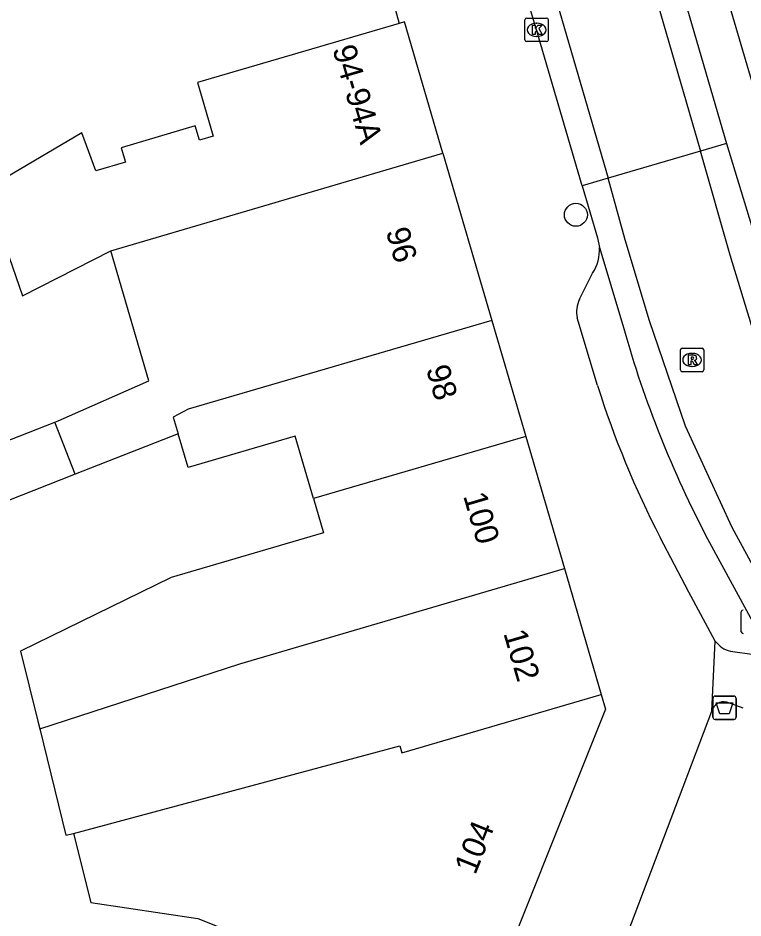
# Model space of a CAD drawing. Extents: x 159265 to 160143, y 383413 to 384319.
# Drawn here: x 159613.82 to 159644.75, y 383911.26 to 383949.64 of the extents above; entities that cross this region are included whole.
import ezdxf

# ---------------------------------------------------------------- set-up
doc = ezdxf.new("R2010")
doc.units = 0
for name, color, linetype in [('IMGEO_Afvalbak', 7, 'Continuous'), ('IMGEO_Boom', 7, 'Continuous'), ('IMGEO_Kolk', 7, 'Continuous'), ('IMGEO_Pand', 7, 'Continuous'), ('IMGEO_Pand_nummerreeks', 7, 'Continuous'), ('IMGEO_Rijbaan_lokaal_gesloten', 7, 'Continuous'), ('IMGEO_Rijbaan_lokaal_open', 7, 'Continuous'), ('IMGEO_Rioolput', 7, 'Continuous'), ('IMGEO_Voetpad_open', 7, 'Continuous')]:
    doc.layers.add(name, color=color, linetype=linetype)

msp = doc.modelspace()

# ---------------------------------------------------------------- linework, layer by layer
at = {"layer": 'IMGEO_Afvalbak'}
for p, q in [((159643.466, 383919.826), (159643.466, 383920.626)), ((159643.466, 383920.626), (159643.466, 383919.826)), ((159643.566, 383920.726), (159644.356, 383920.726)), ((159644.356, 383920.726), (159643.566, 383920.726)), ((159644.456, 383920.626), (159644.456, 383919.826)), ((159644.456, 383919.826), (159644.456, 383920.626)), ((159644.356, 383919.726), (159643.566, 383919.726)), ((159643.566, 383919.726), (159644.356, 383919.726))]:
    msp.add_line(p, q, dxfattribs=at)
msp.add_lwpolyline([(159643.609, 383920.44), (159644.313, 383920.44), (159644.164, 383919.97), (159643.758, 383919.97), (159643.609, 383920.44)], dxfattribs=at)
for centre, start, end in [((159643.566, 383920.626), 90, 180), ((159643.566, 383920.626), 90, 180), ((159644.356, 383920.626), 0, 90), ((159644.356, 383920.626), 360, 90), ((159643.566, 383919.826), 180, 270), ((159643.566, 383919.826), 180, 270), ((159644.356, 383919.826), 270, 0), ((159644.356, 383919.826), 270, 0)]:
    msp.add_arc(centre, 0.1, start, end, dxfattribs=at)
at = {"layer": 'IMGEO_Boom'}
msp.add_circle((159637.622, 383941.249), 0.489, dxfattribs=at)
at = {"layer": 'IMGEO_Kolk'}
for p, q in [((159635.445, 383948.713), (159635.445, 383949.565)), ((159635.52, 383949.639), (159636.372, 383949.639)), ((159636.446, 383949.565), (159636.446, 383948.713)), ((159635.933, 383949.419), (159635.958, 383949.419)), ((159635.956, 383948.859), (159635.931, 383948.859)), ((159636.372, 383948.639), (159635.52, 383948.639)), ((159644.678, 383923.466), (159644.678, 383924.318))]:
    msp.add_line(p, q, dxfattribs=at)
for points in [[(159635.445, 383948.713), (159635.445, 383949.565)], [(159635.52, 383949.639), (159636.372, 383949.639)], [(159636.446, 383949.565), (159636.446, 383948.713)], [(159635.766, 383949.339), (159635.889, 383949.339), (159635.889, 383949.188), (159636.019, 383949.339), (159636.183, 383949.339), (159636.037, 383949.188), (159636.19, 383948.939), (159636.038, 383948.939), (159635.953, 383949.103), (159635.889, 383949.036), (159635.889, 383948.939), (159635.766, 383948.939), (159635.766, 383949.339)], [(159636.372, 383948.639), (159635.52, 383948.639)], [(159644.678, 383923.466), (159644.678, 383924.318)]]:
    msp.add_lwpolyline(points, dxfattribs=at)
for centre, start, end in [((159635.522, 383949.563), 91.552, 178.448), ((159635.522, 383949.563), 91.552, 178.448), ((159636.37, 383949.563), 1.552, 88.448), ((159636.37, 383949.563), 1.552, 88.448), ((159635.522, 383948.715), 181.552, 268.448), ((159635.522, 383948.715), 181.552, 268.448), ((159636.37, 383948.715), 271.552, 358.448), ((159636.37, 383948.715), 271.552, 358.448), ((159644.755, 383924.316), 91.552, 178.448), ((159644.755, 383924.316), 91.552, 178.448), ((159644.755, 383923.468), 181.552, 268.448), ((159644.755, 383923.468), 181.552, 268.448)]:
    msp.add_arc(centre, 0.0765, start, end, dxfattribs=at)
for centre, major_axis, ratio, start_param, end_param in [((159635.932, 383949.139), (-0.387, 0.002), 0.722429, 4.712389, 7.853982), ((159635.957, 383949.139), (-0.39, 0.002), 0.717154, 1.570796, 4.712389)]:
    msp.add_ellipse(centre, major_axis=major_axis, ratio=ratio, start_param=start_param, end_param=end_param, dxfattribs=at)
at = {"layer": 'IMGEO_Pand'}
for points in [[(159630.084, 383949.406), (159625.511, 383948.068), (159621.48, 383946.888), (159622.15, 383944.6), (159621.562, 383944.427), (159621.383, 383945.038), (159618.219, 383944.109), (159618.398, 383943.499), (159617.133, 383943.127), (159616.537, 383944.743), (159612.425, 383942.333), (159614.008, 383937.799), (159617.773, 383939.717)], [(159631.947, 383943.875), (159630.309, 383949.472), (159630.084, 383949.406)], [(159617.773, 383939.717), (159631.947, 383943.875)], [(159631.947, 383943.875), (159634.034, 383936.746)], [(159615.391, 383932.404), (159615.536, 383932.46), (159619.399, 383934.169), (159617.773, 383939.717)], [(159634.034, 383936.746), (159621.079, 383932.954), (159620.442, 383932.624), (159620.653, 383931.902)], [(159634.034, 383936.746), (159635.482, 383931.797)], [(159616.262, 383930.182), (159611.025, 383928.13), (159610.154, 383930.352), (159615.391, 383932.404)], [(159616.262, 383930.182), (159615.391, 383932.404)], [(159620.653, 383931.902), (159616.262, 383930.182)], [(159626.427, 383929.146), (159625.646, 383931.814), (159621.072, 383930.473), (159620.653, 383931.902)], [(159635.482, 383931.797), (159626.427, 383929.146)], [(159635.482, 383931.797), (159637.133, 383926.157)], [(159626.427, 383929.146), (159626.854, 383927.686), (159620.355, 383925.785), (159613.93, 383922.634), (159614.667, 383919.647), (159614.746, 383919.326)], [(159614.746, 383919.326), (159623.285, 383922.103), (159637.133, 383926.157)], [(159637.133, 383926.157), (159638.703, 383920.791)], [(159616.181, 383914.868), (159630.111, 383918.598), (159630.2, 383918.302), (159638.703, 383920.791)], [(159638.703, 383920.791), (159638.888, 383920.16), (159633.406, 383906.478)], [(159614.746, 383919.326), (159615.865, 383914.792), (159616.181, 383914.868)], [(159616.181, 383914.868), (159616.932, 383911.917), (159621.488, 383911.231), (159633.406, 383906.478)]]:
    msp.add_lwpolyline(points, dxfattribs=at)
at = {"layer": 'IMGEO_Rijbaan_lokaal_gesloten'}
for points in [[(159618.934, 384031.339), (159618.966, 384031.194), (159618.998, 384031.049), (159619.292, 384029.772), (159621.981, 384019.881), (159627.798, 384000), (159644.044, 383944.284)], [(159613.293, 384030.894), (159638.993, 383942.811)], [(159617.785, 384031.248), (159617.87, 384030.824), (159619.532, 384024.506), (159642.94, 383943.962)], [(159637.889, 383942.489), (159635.943, 383949.139), (159635.597, 383950.281)], [(159644.044, 383944.284), (159642.94, 383943.962)], [(159644.044, 383944.284), (159645.276, 383940.274)], [(159642.94, 383943.962), (159638.993, 383942.811)], [(159667.489, 383909.513), (159663.889, 383911.991), (159659.496, 383915.179), (159656.955, 383917.333), (159654.026, 383920.522), (159652.261, 383922.762), (159650.84, 383924.787), (159650.206, 383925.812), (159648.727, 383928.309), (159646.97, 383931.638), (159645.568, 383935.135), (159645.217, 383936.218), (159644.2, 383939.527), (159642.94, 383943.962)], [(159638.993, 383942.811), (159637.889, 383942.489)]]:
    msp.add_lwpolyline(points, dxfattribs=at)
at = {"layer": 'IMGEO_Rijbaan_lokaal_open'}
for points in [[(159665.342, 383906.183), (159663.928, 383907.066), (159651.258, 383917.385), (159647.481, 383922.3), (159646.518, 383923.804), (159644.287, 383927.912), (159642.292, 383932.237), (159640.765, 383936.728), (159639.724, 383940.187), (159638.993, 383942.811)], [(159637.889, 383942.489), (159638.539, 383940.266), (159638.623, 383939.856)], [(159638.623, 383939.856), (159639.664, 383936.397)], [(159643.243, 383927.43), (159645.51, 383923.255), (159645.901, 383922.575), (159646.475, 383921.748)]]:
    msp.add_lwpolyline(points, dxfattribs=at)
msp.add_arc((159684.203, 383948.976), 46.282, 195.7713, 207.7456, dxfattribs=at)
at = {"layer": 'IMGEO_Rioolput'}
for p, q in [((159642.079, 383934.632), (159642.079, 383935.484)), ((159642.154, 383935.558), (159643.006, 383935.558)), ((159642.567, 383935.338), (159642.592, 383935.338)), ((159643.08, 383935.484), (159643.08, 383934.632)), ((159643.006, 383934.558), (159642.154, 383934.558)), ((159642.59, 383934.778), (159642.565, 383934.778))]:
    msp.add_line(p, q, dxfattribs=at)
for points in [[(159642.079, 383934.632), (159642.079, 383935.484)], [(159642.154, 383935.558), (159643.006, 383935.558)], [(159643.08, 383935.484), (159643.08, 383934.632)], [(159642.668, 383935.256), (159642.416, 383935.258), (159642.416, 383934.858)], [(159642.416, 383934.858), (159642.54, 383934.858), (159642.54, 383935.02), (159642.551, 383935.02)], [(159642.594, 383935.177), (159642.54, 383935.177), (159642.54, 383935.096)], [(159642.54, 383935.096), (159642.592, 383935.096)], [(159642.598, 383934.991), (159642.669, 383934.858), (159642.809, 383934.858), (159642.744, 383934.984)], [(159643.006, 383934.558), (159642.154, 383934.558)]]:
    msp.add_lwpolyline(points, dxfattribs=at)
for centre, radius, start, end in [((159642.156, 383935.482), 0.0765, 91.552, 178.448), ((159642.156, 383935.482), 0.0765, 91.552, 178.448), ((159643.004, 383935.482), 0.0765, 1.552, 88.448), ((159643.004, 383935.482), 0.0765, 1.552, 88.448), ((159642.55, 383934.967), 0.0533, 26.0293, 88.6989), ((159642.576, 383935.285), 0.19, 274.7715, 282.9687), ((159642.6, 383935.081), 0.0964, 77.0061, 93.1865), ((159642.614, 383935.138), 0.0378, 276.6634, 79.6772), ((159642.667, 383935.146), 0.109, 350.3612, 89.416), ((159642.665, 383935.146), 0.112, 277.5842, 350.9817), ((159642.649, 383934.931), 0.108, 29.5134, 73.7905), ((159642.156, 383934.634), 0.0765, 181.552, 268.448), ((159642.156, 383934.634), 0.0765, 181.552, 268.448), ((159643.004, 383934.634), 0.0765, 271.552, 358.448), ((159643.004, 383934.634), 0.0765, 271.552, 358.448)]:
    msp.add_arc(centre, radius, start, end, dxfattribs=at)
for centre, major_axis, ratio, start_param, end_param in [((159642.566, 383935.058), (-0.387, 0.002), 0.722429, 4.712389, 7.853982), ((159642.591, 383935.058), (-0.39, 0.002), 0.717154, 1.570796, 4.712389)]:
    msp.add_ellipse(centre, major_axis=major_axis, ratio=ratio, start_param=start_param, end_param=end_param, dxfattribs=at)
at = {"layer": 'IMGEO_Voetpad_open'}
for points in [[(159642.118, 383957.174), (159642.159, 383957.031), (159645.336, 383946.19), (159646.227, 383943.421)], [(159629.277, 383952.36), (159630.084, 383949.406)], [(159637.772, 383937.65), (159638.334, 383938.762)], [(159638.547, 383933.966), (159637.676, 383936.848)], [(159643.567, 383923.068), (159642.435, 383925.152), (159641.215, 383927.488)], [(159643.417, 383920.077), (159643.567, 383923.068)], [(159644.221, 383922.634), (159645.232, 383922.492)], [(159644.766, 383920.204), (159644.06, 383920.47)], [(159637.391, 383904.173), (159643.417, 383920.077)]]:
    msp.add_lwpolyline(points, dxfattribs=at)
for centre, radius, start, end in [((159636.927, 383939.719), 1.702, 325.7873, 4.6173), ((159638.947, 383937.103), 1.297, 155.027, 191.3213), ((159677.807, 383946.347), 41.166, 197.5032, 207.2659), ((159644.489, 383923.748), 1.145, 216.3921, 256.4707), ((159643.945, 383919.935), 0.547, 77.8664, 164.9999)]:
    msp.add_arc(centre, radius, start, end, dxfattribs=at)

# ---------------------------------------------------------------- texts
at = {"layer": 'IMGEO_Pand_nummerreeks'}
for s, rotation, p in [('94-94A', 286.3136, (159627.225, 383948.332)), ('96', 286.3119, (159629.502, 383940.55)), ('98', 286.3119, (159631.219, 383934.684)), ('100', 286.3136, (159632.806, 383929.264)), ('102', 286.3136, (159634.52, 383923.408)), ('104', 68.1654, (159633.329, 383913.062))]:
    msp.add_text(s, height=1, rotation=rotation, dxfattribs=at).set_placement(p)

doc.saveas('drawing.dxf')
